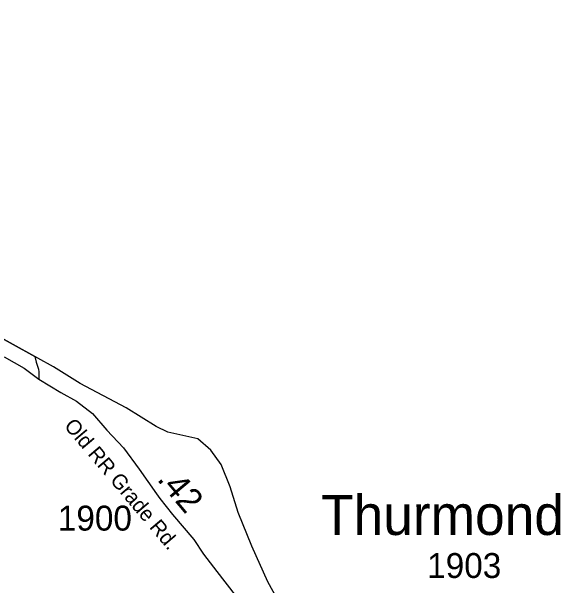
# Model space of a CAD drawing. Extents: x 1248224 to 1454986, y 825081 to 985870.
# Drawn here: x 1430022 to 1432777, y 958242 to 961120 of the extents above; entities that cross this region are included whole.
import ezdxf

# ---------------------------------------------------------------- set-up
doc = ezdxf.new("R2010")
doc.units = 0
for name, color, linetype in [('Exist Boundary Political CountyLine', 7, 'Continuous'), ('Exist Civil Demographics Community Label', 7, 'Continuous'), ('Exist Road Secondary Mileage Hundredths English Label', 7, 'Continuous'), ('Exist Road Secondary Type 51 Attributed', 7, 'Continuous'), ('Exist Road Secondary Type 51 Label', 7, 'Continuous'), ('Exist Road Secondary Type 51 Number Label', 7, 'Continuous')]:
    doc.layers.add(name, color=color, linetype=linetype)

msp = doc.modelspace()

# ---------------------------------------------------------------- linework, layer by layer
at = {"layer": 'Exist Boundary Political CountyLine'}
for points in [[(1430155.2, 959382.1), (1429642.3, 959664.6), (1429116.9, 959969.6), (1428515.8, 960306.9), (1428318.8, 960430), (1428213.8, 960503.9), (1427719.6, 961062.8), (1427448.9, 961358.3), (1427298.9, 961511.7)], [(1431353.1, 958178.5), (1431308.8, 958261.4), (1431228.1, 958439), (1431159.3, 958608.5), (1431119.9, 958737.3), (1431074.1, 958848.3), (1431023.3, 958921.4), (1430958.2, 958976.9), (1430806.7, 959011), (1430748, 959039.4), (1430598.4, 959132.3), (1430366.5, 959255.4), (1430234, 959338.8), (1430155.2, 959382.1)]]:
    msp.add_lwpolyline(points, dxfattribs=at)
at = {"layer": 'Exist Road Secondary Type 51 Attributed'}
for points in [[(1427366.5, 961380), (1427666.9, 961035.9), (1427914.6, 960797.2), (1428015.7, 960690.3), (1428142.2, 960578.2), (1428213.8, 960503.9), (1428318.8, 960430), (1428515.8, 960306.9), (1429116.9, 959969.6), (1429642.3, 959664.6), (1430138.9, 959391.1), (1430146.9, 959362.4), (1430158.4, 959326.3), (1430159.9, 959313.3), (1430159.9, 959277.1)], [(1429985.9, 959389.5), (1430086.8, 959331.6), (1430159.9, 959277.1)], [(1430159.9, 959277.1), (1430269.6, 959209.2), (1430347.9, 959166.6), (1430428.6, 959105.1), (1430501.1, 959021.6), (1430585.1, 958931.9), (1430663.4, 958826.1), (1430749.6, 958702.5), (1430766.4, 958678.3), (1430830.8, 958598.9), (1430936.7, 958472.6), (1430985.2, 958399.8), (1431052.9, 958311.7), (1431145.6, 958194.2), (1431223.3, 958099.5), (1431290, 958025.6), (1431365, 957974.2), (1431440.3, 957928.6), (1431477.9, 957915.2), (1431513.9, 957903.9), (1431655.4, 957868.3), (1431675.6, 957859.3), (1431680.1, 957845.4)]]:
    msp.add_lwpolyline(points, dxfattribs=at)

# ---------------------------------------------------------------- texts
at = {"layer": 'Exist Civil Demographics Community Label'}
msp.add_text('Thurmond', height=200, dxfattribs=at).set_placement((1431575.6, 958495.6))
at = {"layer": 'Exist Road Secondary Mileage Hundredths English Label'}
msp.add_text('.42', height=125, rotation=309.9791, dxfattribs=at).set_placement((1430749.1, 958773.5))
at = {"layer": 'Exist Road Secondary Type 51 Label'}
msp.add_text('Old RR Grade Rd.', height=75, rotation=310.1514, dxfattribs=at).set_placement((1430283.2, 959040.6))
at = {"layer": 'Exist Road Secondary Type 51 Number Label'}
for s, p in [('1900', (1430254.9, 958517.5)), ('1903', (1432108.2, 958279.9))]:
    msp.add_text(s, height=125, dxfattribs=at).set_placement(p)

doc.saveas('drawing.dxf')
